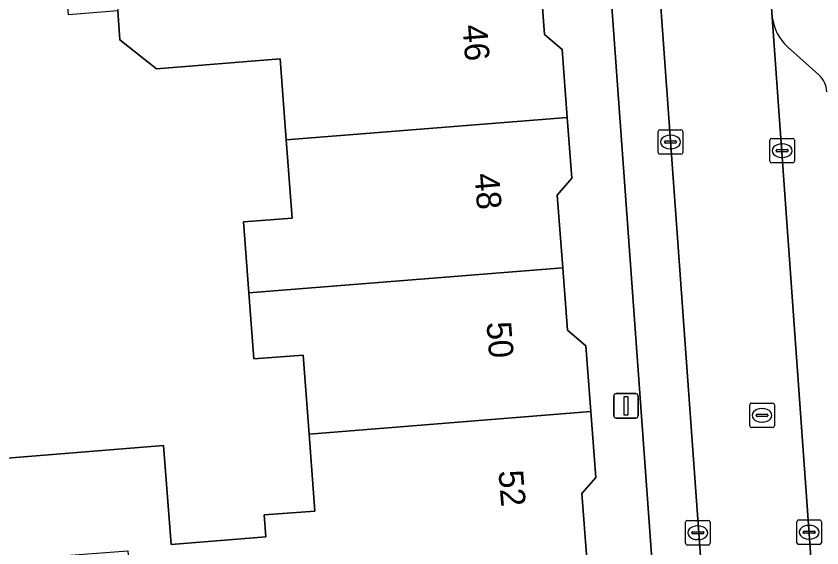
# Model space of a CAD drawing. Extents: x 161087 to 161926, y 382572 to 383873.
# Drawn here: x 161661.33 to 161694.09, y 383414.12 to 383435.75 of the extents above; entities that cross this region are included whole.
import ezdxf

# ---------------------------------------------------------------- set-up
doc = ezdxf.new("R2010")
doc.units = 0
for name, color, linetype in [('IMGEO_Erf', 7, 'Continuous'), ('IMGEO_Kolk', 7, 'Continuous'), ('IMGEO_Lichtmast', 7, 'Continuous'), ('IMGEO_Pand', 7, 'Continuous'), ('IMGEO_Pand_nummerreeks', 7, 'Continuous'), ('IMGEO_Parkeervlak_open', 7, 'Continuous'), ('IMGEO_Rijbaan_lokaal_open', 7, 'Continuous'), ('IMGEO_Rioolput', 7, 'Continuous'), ('IMGEO_Voetpad_open', 7, 'Continuous')]:
    doc.layers.add(name, color=color, linetype=linetype)

msp = doc.modelspace()

# ---------------------------------------------------------------- linework, layer by layer
at = {"layer": 'IMGEO_Erf'}
msp.add_lwpolyline([(161660.287, 383417.722), (161667.318, 383418.281), (161667.638, 383414.26), (161671.476, 383414.565), (161671.408, 383415.459), (161673.476, 383415.615), (161673.239, 383418.753), (161672.996, 383421.962), (161670.994, 383421.81), (161670.791, 383424.494), (161670.572, 383427.383), (161672.554, 383427.532), (161672.313, 383430.722), (161672.064, 383434.01), (161667.031, 383433.61), (161665.545, 383434.788), (161665.469, 383435.965), (161663.454, 383435.808), (161662.961, 383442.118), (161656.686, 383441.636)], dxfattribs=at)
at = {"layer": 'IMGEO_Kolk'}
for p, q in [((161687.429, 383430.206), (161687.429, 383431.058)), ((161687.504, 383431.132), (161688.356, 383431.132)), ((161687.917, 383430.912), (161687.942, 383430.912)), ((161688.43, 383431.058), (161688.43, 383430.206)), ((161687.688, 383430.626), (161687.688, 383430.638)), ((161688.126, 383430.589), (161687.728, 383430.589)), ((161687.731, 383430.675), (161688.129, 383430.675)), ((161688.172, 383430.638), (161688.172, 383430.626)), ((161691.97, 383429.854), (161691.97, 383430.706)), ((161692.045, 383430.78), (161692.897, 383430.78)), ((161692.458, 383430.56), (161692.483, 383430.56)), ((161692.971, 383430.706), (161692.971, 383429.854)), ((161687.94, 383430.352), (161687.915, 383430.352)), ((161692.229, 383430.274), (161692.229, 383430.286)), ((161692.667, 383430.237), (161692.269, 383430.237)), ((161692.272, 383430.323), (161692.67, 383430.323)), ((161692.713, 383430.286), (161692.713, 383430.274)), ((161688.356, 383430.132), (161687.504, 383430.132)), ((161692.481, 383430), (161692.456, 383430)), ((161692.897, 383429.78), (161692.045, 383429.78)), ((161688.542, 383414.31), (161688.542, 383415.162)), ((161688.617, 383415.236), (161689.469, 383415.236)), ((161689.543, 383415.162), (161689.543, 383414.31)), ((161693.068, 383414.331), (161693.068, 383415.183)), ((161693.143, 383415.257), (161693.995, 383415.257)), ((161694.069, 383415.183), (161694.069, 383414.331)), ((161688.844, 383414.779), (161689.242, 383414.779)), ((161689.03, 383415.016), (161689.055, 383415.016)), ((161693.37, 383414.8), (161693.768, 383414.8)), ((161693.556, 383415.037), (161693.581, 383415.037)), ((161688.801, 383414.73), (161688.801, 383414.742)), ((161689.239, 383414.693), (161688.841, 383414.693)), ((161689.053, 383414.456), (161689.028, 383414.456)), ((161689.285, 383414.742), (161689.285, 383414.73)), ((161693.327, 383414.751), (161693.327, 383414.763)), ((161693.765, 383414.714), (161693.367, 383414.714)), ((161693.579, 383414.477), (161693.554, 383414.477)), ((161693.811, 383414.763), (161693.811, 383414.751)), ((161689.469, 383414.236), (161688.617, 383414.236)), ((161693.995, 383414.257), (161693.143, 383414.257))]:
    msp.add_line(p, q, dxfattribs=at)
for points in [[(161687.429, 383430.206), (161687.429, 383431.058)], [(161687.504, 383431.132), (161688.356, 383431.132)], [(161688.43, 383431.058), (161688.43, 383430.206)], [(161691.97, 383429.854), (161691.97, 383430.706)], [(161692.045, 383430.78), (161692.897, 383430.78)], [(161692.971, 383430.706), (161692.971, 383429.854)], [(161688.356, 383430.132), (161687.504, 383430.132)], [(161692.897, 383429.78), (161692.045, 383429.78)], [(161688.542, 383414.31), (161688.542, 383415.162)], [(161688.617, 383415.236), (161689.469, 383415.236)], [(161689.543, 383415.162), (161689.543, 383414.31)], [(161693.068, 383414.331), (161693.068, 383415.183)], [(161693.143, 383415.257), (161693.995, 383415.257)], [(161694.069, 383415.183), (161694.069, 383414.331)], [(161689.469, 383414.236), (161688.617, 383414.236)], [(161693.995, 383414.257), (161693.143, 383414.257)]]:
    msp.add_lwpolyline(points, dxfattribs=at)
for centre, radius, start, end in [((161687.506, 383431.056), 0.0765, 91.552, 178.448), ((161687.506, 383431.056), 0.0765, 91.552, 178.448), ((161688.354, 383431.056), 0.0765, 1.552, 88.448), ((161688.354, 383431.056), 0.0765, 1.552, 88.448), ((161687.728, 383430.635), 0.0403, 85.8775, 175.7526), ((161687.725, 383430.625), 0.0366, 178.938, 274.7102), ((161688.129, 383430.632), 0.043, 264.8664, 352.4533), ((161688.133, 383430.637), 0.0386, 1.7309, 96.639), ((161692.047, 383430.704), 0.0765, 91.552, 178.448), ((161692.047, 383430.704), 0.0765, 91.552, 178.448), ((161692.895, 383430.704), 0.0765, 1.552, 88.448), ((161692.895, 383430.704), 0.0765, 1.552, 88.448), ((161687.506, 383430.208), 0.0765, 181.552, 268.448), ((161687.506, 383430.208), 0.0765, 181.552, 268.448), ((161688.354, 383430.208), 0.0765, 271.552, 358.448), ((161688.354, 383430.208), 0.0765, 271.552, 358.448), ((161692.269, 383430.283), 0.0403, 85.8775, 175.7526), ((161692.266, 383430.273), 0.0366, 178.938, 274.7102), ((161692.67, 383430.28), 0.043, 264.8664, 352.4533), ((161692.674, 383430.285), 0.0386, 1.7309, 96.639), ((161692.047, 383429.856), 0.0765, 181.552, 268.448), ((161692.047, 383429.856), 0.0765, 181.552, 268.448), ((161692.895, 383429.856), 0.0765, 271.552, 358.448), ((161692.895, 383429.856), 0.0765, 271.552, 358.448), ((161688.619, 383415.16), 0.0765, 91.552, 178.448), ((161688.619, 383415.16), 0.0765, 91.552, 178.448), ((161689.467, 383415.16), 0.0765, 1.552, 88.448), ((161689.467, 383415.16), 0.0765, 1.552, 88.448), ((161693.145, 383415.181), 0.0765, 91.552, 178.448), ((161693.145, 383415.181), 0.0765, 91.552, 178.448), ((161693.993, 383415.181), 0.0765, 1.552, 88.448), ((161693.993, 383415.181), 0.0765, 1.552, 88.448), ((161688.841, 383414.739), 0.0403, 85.8775, 175.7526), ((161689.246, 383414.741), 0.0386, 1.7309, 96.639), ((161693.367, 383414.76), 0.0403, 85.8775, 175.7526), ((161693.772, 383414.762), 0.0386, 1.7309, 96.639), ((161688.838, 383414.729), 0.0366, 178.938, 274.7102), ((161689.242, 383414.736), 0.043, 264.8664, 352.4533), ((161693.364, 383414.75), 0.0366, 178.938, 274.7102), ((161693.768, 383414.757), 0.043, 264.8664, 352.4533), ((161688.619, 383414.312), 0.0765, 181.552, 268.448), ((161688.619, 383414.312), 0.0765, 181.552, 268.448), ((161689.467, 383414.312), 0.0765, 271.552, 358.448), ((161689.467, 383414.312), 0.0765, 271.552, 358.448), ((161693.145, 383414.333), 0.0765, 181.552, 268.448), ((161693.145, 383414.333), 0.0765, 181.552, 268.448), ((161693.993, 383414.333), 0.0765, 271.552, 358.448), ((161693.993, 383414.333), 0.0765, 271.552, 358.448)]:
    msp.add_arc(centre, radius, start, end, dxfattribs=at)
for centre, major_axis, ratio, start_param, end_param in [((161687.916, 383430.632), (-0.387, 0.002), 0.722429, 4.712389, 7.853982), ((161687.941, 383430.632), (-0.39, 0.002), 0.717154, 1.570796, 4.712389), ((161692.457, 383430.28), (-0.387, 0.002), 0.722429, 4.712389, 7.853982), ((161692.482, 383430.28), (-0.39, 0.002), 0.717154, 1.570796, 4.712389), ((161689.029, 383414.736), (-0.387, 0.002), 0.722429, 4.712389, 7.853982), ((161689.054, 383414.736), (-0.39, 0.002), 0.717154, 1.570796, 4.712389), ((161693.555, 383414.757), (-0.387, 0.002), 0.722429, 4.712389, 7.853982), ((161693.58, 383414.757), (-0.39, 0.002), 0.717154, 1.570796, 4.712389)]:
    msp.add_ellipse(centre, major_axis=major_axis, ratio=ratio, start_param=start_param, end_param=end_param, dxfattribs=at)
at = {"layer": 'IMGEO_Lichtmast'}
for p, q in [((161685.726, 383420.398), (161686.516, 383420.398)), ((161686.516, 383420.398), (161685.726, 383420.398)), ((161685.626, 383419.498), (161685.626, 383420.298)), ((161685.626, 383420.298), (161685.626, 383419.498)), ((161686.616, 383420.298), (161686.616, 383419.498)), ((161686.616, 383419.498), (161686.616, 383420.298)), ((161686.516, 383419.398), (161685.726, 383419.398)), ((161685.726, 383419.398), (161686.516, 383419.398))]:
    msp.add_line(p, q, dxfattribs=at)
msp.add_lwpolyline([(161686.046, 383420.273), (161686.196, 383420.273), (161686.196, 383419.523), (161686.046, 383419.523), (161686.046, 383420.273)], dxfattribs=at)
for centre, start, end in [((161685.726, 383420.298), 90, 180), ((161685.726, 383420.298), 90, 180), ((161686.516, 383420.298), 0, 90), ((161686.516, 383420.298), 360, 90), ((161685.726, 383419.498), 180, 270), ((161685.726, 383419.498), 180, 270), ((161686.516, 383419.498), 270, 0), ((161686.516, 383419.498), 270, 0)]:
    msp.add_arc(centre, 0.1, start, end, dxfattribs=at)
at = {"layer": 'IMGEO_Pand'}
for points in [[(161683.528, 383434.393), (161682.808, 383435.01), (161682.613, 383437.591), (161665.45, 383436.252), (161665.469, 383435.965), (161665.545, 383434.788), (161667.031, 383433.61), (161672.064, 383434.01), (161672.313, 383430.722), (161683.737, 383431.63)], [(161670.791, 383424.494), (161683.553, 383425.509), (161683.329, 383428.468), (161683.923, 383429.159), (161683.737, 383431.63), (161672.313, 383430.722), (161672.554, 383427.532), (161670.572, 383427.383)], [(161670.791, 383424.494), (161670.994, 383421.81), (161672.996, 383421.962), (161673.239, 383418.753), (161684.69, 383419.667), (161684.488, 383422.338), (161683.744, 383422.977), (161683.553, 383425.509)], [(161684.326, 383416.326), (161684.893, 383416.985), (161684.69, 383419.667), (161673.239, 383418.753), (161673.476, 383415.615), (161671.408, 383415.459), (161671.476, 383414.565), (161667.638, 383414.26), (161667.318, 383418.281), (161660.287, 383417.722), (161657.971, 383417.538), (161658.118, 383413.419), (161665.872, 383414.004), (161666.002, 383412.279), (161684.526, 383413.678)]]:
    msp.add_lwpolyline(points, close=True, dxfattribs=at)
at = {"layer": 'IMGEO_Parkeervlak_open'}
for points in [[(161692.069, 383435.7), (161693.707, 383412.788), (161694.053, 383407.951), (161694.987, 383394.899)], [(161693.963, 383433.36), (161692.686, 383434.51)]]:
    msp.add_lwpolyline(points, dxfattribs=at)
for centre, radius, start, end in [((161694.001, 383435.947), 1.947, 187.274, 227.5384), ((161693.367, 383432.665), 0.915, 0.7216, 49.3489)]:
    msp.add_arc(centre, radius, start, end, dxfattribs=at)
at = {"layer": 'IMGEO_Rijbaan_lokaal_open'}
for points in [[(161691.681, 383378.632), (161689.589, 383407.644), (161689.24, 383412.474), (161685.178, 383468.802), (161682.421, 383505.032), (161681.593, 383515.916), (161681.473, 383515.795), (161679.61, 383515.66), (161680.807, 383500), (161683.337, 383466.881)], [(161683.688, 383461.783), (161687.255, 383412.556)]]:
    msp.add_lwpolyline(points, dxfattribs=at)
msp.add_lwpolyline([(161686.923, 383505.373), (161682.421, 383505.032), (161685.178, 383468.802), (161689.24, 383412.474), (161693.707, 383412.788), (161692.069, 383435.7), (161691.801, 383439.723), (161690.976, 383450.829), (161690.923, 383451.544), (161690.873, 383452.214)], close=True, dxfattribs=at)
at = {"layer": 'IMGEO_Rioolput'}
for p, q in [((161691.152, 383419.087), (161691.152, 383419.939)), ((161691.227, 383420.013), (161692.079, 383420.013)), ((161691.64, 383419.793), (161691.665, 383419.793)), ((161692.153, 383419.939), (161692.153, 383419.087)), ((161691.411, 383419.507), (161691.411, 383419.519)), ((161691.849, 383419.47), (161691.451, 383419.47)), ((161691.454, 383419.556), (161691.852, 383419.556)), ((161691.895, 383419.519), (161691.895, 383419.507)), ((161691.663, 383419.233), (161691.638, 383419.233)), ((161692.079, 383419.013), (161691.227, 383419.013))]:
    msp.add_line(p, q, dxfattribs=at)
for points in [[(161691.152, 383419.087), (161691.152, 383419.939)], [(161691.227, 383420.013), (161692.079, 383420.013)], [(161692.153, 383419.939), (161692.153, 383419.087)], [(161692.079, 383419.013), (161691.227, 383419.013)]]:
    msp.add_lwpolyline(points, dxfattribs=at)
for centre, radius, start, end in [((161691.229, 383419.937), 0.0765, 91.552, 178.448), ((161691.229, 383419.937), 0.0765, 91.552, 178.448), ((161692.077, 383419.937), 0.0765, 1.552, 88.448), ((161692.077, 383419.937), 0.0765, 1.552, 88.448), ((161691.451, 383419.516), 0.0403, 85.8775, 175.7526), ((161691.448, 383419.506), 0.0366, 178.938, 274.7102), ((161691.852, 383419.513), 0.043, 264.8664, 352.4533), ((161691.856, 383419.518), 0.0386, 1.7309, 96.639), ((161691.229, 383419.089), 0.0765, 181.552, 268.448), ((161691.229, 383419.089), 0.0765, 181.552, 268.448), ((161692.077, 383419.089), 0.0765, 271.552, 358.448), ((161692.077, 383419.089), 0.0765, 271.552, 358.448)]:
    msp.add_arc(centre, radius, start, end, dxfattribs=at)
for centre, major_axis, ratio, start_param, end_param in [((161691.639, 383419.513), (-0.387, 0.002), 0.722429, 4.712389, 7.853982), ((161691.664, 383419.513), (-0.39, 0.002), 0.717154, 1.570796, 4.712389)]:
    msp.add_ellipse(centre, major_axis=major_axis, ratio=ratio, start_param=start_param, end_param=end_param, dxfattribs=at)
at = {"layer": 'IMGEO_Voetpad_open'}
for points in [[(161687.255, 383412.556), (161683.688, 383461.783)], [(161691.801, 383439.723), (161692.069, 383435.7)], [(161682.613, 383437.591), (161682.808, 383435.01), (161683.528, 383434.393), (161683.737, 383431.63), (161683.923, 383429.159), (161683.329, 383428.468), (161683.553, 383425.509), (161683.744, 383422.977), (161684.488, 383422.338), (161684.69, 383419.667), (161684.893, 383416.985), (161684.326, 383416.326), (161684.526, 383413.678)], [(161692.686, 383434.51), (161693.963, 383433.36)]]:
    msp.add_lwpolyline(points, dxfattribs=at)
for centre, radius, start, end in [((161694.001, 383435.947), 1.947, 187.274, 227.5384), ((161693.367, 383432.665), 0.915, 0.7216, 49.3489)]:
    msp.add_arc(centre, radius, start, end, dxfattribs=at)

# ---------------------------------------------------------------- texts
at = {"layer": 'IMGEO_Pand_nummerreeks'}
for s, rotation, p in [('46', 274.6178, (161679.472, 383435.375)), ('48', 274.6184, (161679.96, 383429.33)), ('50', 274.6184, (161680.448, 383423.288)), ('52', 274.6178, (161680.936, 383417.251))]:
    msp.add_text(s, height=1, rotation=rotation, dxfattribs=at).set_placement(p)

doc.saveas('drawing.dxf')
